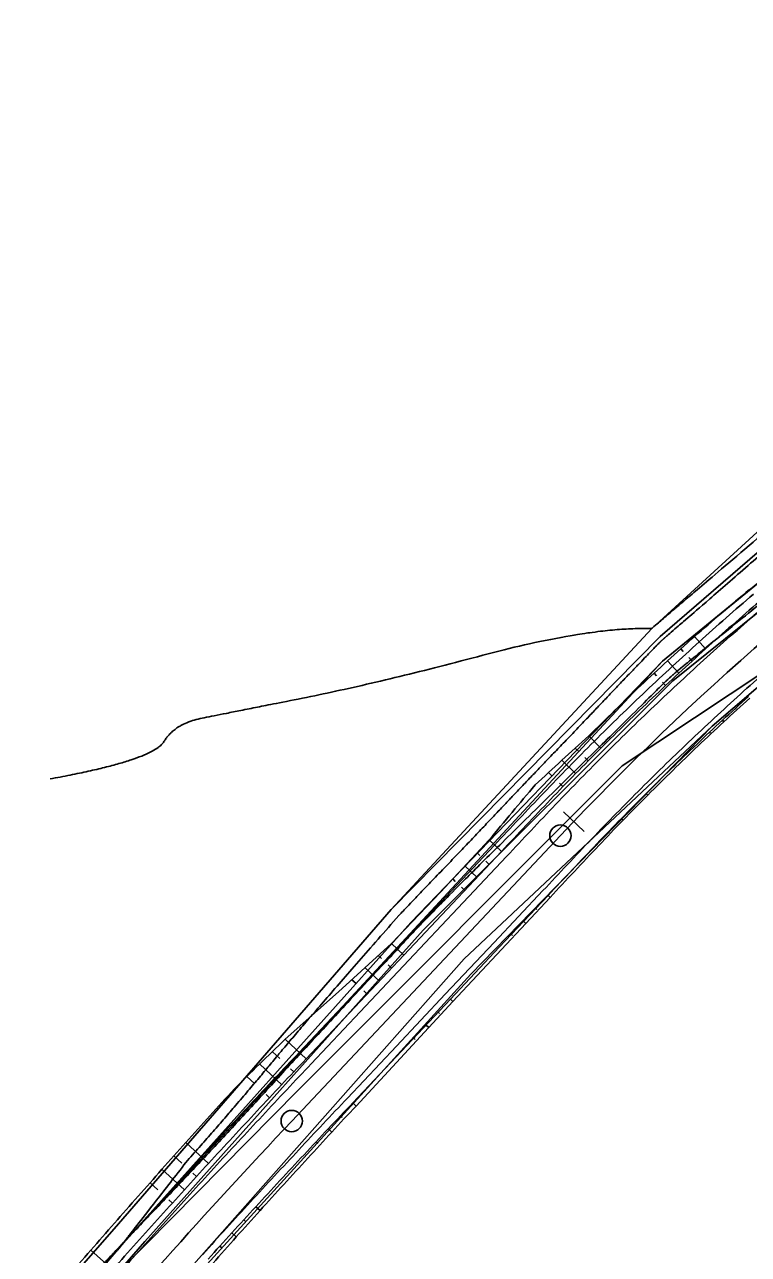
# Model space of a CAD drawing. Extents: x -495905 to -478420, y -1113297 to -1107716.
# Drawn here: x -480531 to -480480.2, y -1112878.7 to -1112792.3 of the extents above; entities that cross this region are included whole.
import ezdxf

# ---------------------------------------------------------------- set-up
doc = ezdxf.new("R2010")
doc.units = 0
for name, color, linetype in [('2D_VRSTEVNICE', 7, 'Continuous'), ('C14_HATCH_SLOPE_L', 7, 'Continuous'), ('C14_HATCH_SLOPE_R', 7, 'Continuous'), ('C14_HLBODY', 7, 'Continuous'), ('C14_HRANA_TELESO', 7, 'Continuous'), ('C14_KORUNA', 7, 'Continuous'), ('C14_OSA', 7, 'Continuous'), ('C14_PRIKOP', 7, 'Continuous'), ('C14_STANICENI', 7, 'Continuous'), ('C14_VOZOVKA', 7, 'Continuous'), ('C14_ZPEVKRAJ', 7, 'Continuous'), ('ODVODNĚNÍ PLOŠNÉ', 7, 'Continuous'), ('VODNÍ PLOCHY', 7, 'Continuous'), ('zamereni', 7, 'Continuous')]:
    doc.layers.add(name, color=color, linetype=linetype)

msp = doc.modelspace()

# ---------------------------------------------------------------- linework, layer by layer
at = {"layer": '2D_VRSTEVNICE'}
msp.add_lwpolyline([(-480524.02, -1112877.81), (-480523.57, -1112877.338)], dxfattribs=at)
for points in [[(-480469.125, -1112820.67), (-480469.022, -1112820.583), (-480468.728, -1112820.373), (-480462.927, -1112816.221), (-480462.121, -1112815.643), (-480457.6, -1112812.408), (-480461.655, -1112814.689), (-480463.023, -1112815.671), (-480467.341, -1112818.27), (-480469.356, -1112819.77), (-480469.557, -1112819.896), (-480470.845, -1112820.991), (-480473.8, -1112823.505), (-480475.516, -1112824.964), (-480484.468, -1112832.581), (-480485.409, -1112833.382), (-480486.97, -1112834.71), (-480486.97, -1112834.71), (-480486.97, -1112834.71), (-480486.97, -1112834.71)], [(-480469.125, -1112820.67), (-480471.116, -1112822.408), (-480471.791, -1112822.981), (-480475.006, -1112825.786), (-480476.152, -1112826.758), (-480484.255, -1112833.824), (-480485.193, -1112834.616), (-480486.341, -1112835.617), (-480486.591, -1112835.877), (-480489.013, -1112838.393)], [(-480484.469, -1112837.121), (-480477.826, -1112831.726), (-480476.106, -1112830.358), (-480468.891, -1112824.499), (-480467.686, -1112823.539), (-480467.499, -1112823.39), (-480462.851, -1112820.039)], [(-480486.97, -1112834.71), (-480491.45, -1112834.629), (-480506.053, -1112838.522), (-480516.646, -1112840.638), (-480520.448, -1112841.397), (-480521.987, -1112843.96), (-480529.19, -1112845.275)], [(-480484.469, -1112837.121), (-480485.659, -1112838.065), (-480488, -1112840.445), (-480499.939, -1112852.168), (-480503.366, -1112855.676), (-480503.427, -1112855.744), (-480503.449, -1112855.767), (-480511.081, -1112863.945), (-480517.528, -1112871.001), (-480523.559, -1112877.326), (-480523.57, -1112877.338)], [(-480489.013, -1112838.393), (-480491.117, -1112840.624), (-480496.08, -1112845.792), (-480499.12, -1112849.019), (-480504.687, -1112854.828), (-480504.707, -1112854.852)], [(-480519.654, -1112872.197), (-480515.865, -1112867.899), (-480511.496, -1112862.589), (-480504.707, -1112854.852)], [(-480524.02, -1112877.81), (-480524.02, -1112877.81), (-480531.079, -1112885.662), (-480531.282, -1112885.887), (-480531.721, -1112886.411), (-480531.864, -1112886.58), (-480533.763, -1112888.847), (-480533.989, -1112889.114), (-480536.519, -1112892.137), (-480534.156, -1112889.113), (-480533.902, -1112888.798), (-480532.209, -1112886.638), (-480531.853, -1112886.196), (-480531.459, -1112885.695), (-480531.268, -1112885.491), (-480524.02, -1112877.81), (-480524.02, -1112877.81), (-480523.623, -1112877.3), (-480519.654, -1112872.197)]]:
    msp.add_open_spline(points, degree=2, dxfattribs=at)
at = {"layer": 'C14_HATCH_SLOPE_L'}
for p, q in [((-480483.198, -1112836.151), (-480483.977, -1112835.287)), ((-480484.754, -1112836.322), (-480484.924, -1112836.136)), ((-480485.065, -1112837.856), (-480485.865, -1112836.991)), ((-480484.134, -1112837.001), (-480484.358, -1112836.755)), ((-480486.624, -1112838.041), (-480486.801, -1112837.851)), ((-480485.99, -1112838.717), (-480486.218, -1112838.474)), ((-480490.535, -1112843.109), (-480491.385, -1112842.256)), ((-480492.116, -1112843.322), (-480492.332, -1112843.108)), ((-480492.315, -1112844.905), (-480493.275, -1112843.965)), ((-480491.428, -1112844.004), (-480491.664, -1112843.77)), ((-480493.944, -1112845.088), (-480494.212, -1112844.829)), ((-480493.196, -1112845.811), (-480493.436, -1112845.58)), ((-480497.512, -1112850.371), (-480498.376, -1112849.558)), ((-480499.042, -1112850.648), (-480499.229, -1112850.472)), ((-480499.226, -1112852.192), (-480500.082, -1112851.385)), ((-480498.369, -1112851.282), (-480498.612, -1112851.054)), ((-480500.752, -1112852.472), (-480500.935, -1112852.299)), ((-480500.083, -1112853.102), (-480500.326, -1112852.874)), ((-480504.367, -1112857.653), (-480505.238, -1112856.833)), ((-480505.936, -1112857.892), (-480506.163, -1112857.678)), ((-480506.08, -1112859.473), (-480507.089, -1112858.523)), ((-480505.223, -1112858.563), (-480505.466, -1112858.334)), ((-480507.718, -1112859.647), (-480508.015, -1112859.368)), ((-480506.937, -1112860.383), (-480507.179, -1112860.154)), ((-480511.221, -1112864.934), (-480512.688, -1112863.553)), ((-480513.074, -1112864.906), (-480513.584, -1112864.426)), ((-480512.935, -1112866.754), (-480514.48, -1112865.3)), ((-480512.078, -1112865.844), (-480512.321, -1112865.616)), ((-480514.826, -1112866.69), (-480515.375, -1112866.173)), ((-480513.791, -1112867.664), (-480514.034, -1112867.436)), ((-480518.067, -1112872.261), (-480519.662, -1112870.796)), ((-480519.954, -1112872.237), (-480520.502, -1112871.737)), ((-480519.761, -1112874.115), (-480521.339, -1112872.68)), ((-480518.915, -1112873.187), (-480519.161, -1112872.962)), ((-480521.636, -1112874.112), (-480522.174, -1112873.625)), ((-480520.604, -1112875.045), (-480520.852, -1112874.822)), ((-480524.787, -1112879.726), (-480526.331, -1112878.364))]:
    msp.add_line(p, q, dxfattribs=at)
at = {"layer": 'C14_HATCH_SLOPE_R'}
for p, q in [((-480481.099, -1112840.324), (-480481.049, -1112840.378)), ((-480481, -1112840.433), (-480481, -1112840.433)), ((-480482.01, -1112841.16), (-480481.909, -1112841.269)), ((-480482.914, -1112842.002), (-480482.863, -1112842.056)), ((-480482.813, -1112842.11), (-480482.813, -1112842.11)), ((-480487.358, -1112846.296), (-480487.244, -1112846.411)), ((-480488.231, -1112847.171), (-480488.172, -1112847.23)), ((-480488.113, -1112847.288), (-480488.113, -1112847.288)), ((-480489.098, -1112848.052), (-480488.976, -1112848.171)), ((-480489.96, -1112848.938), (-480489.897, -1112848.998)), ((-480489.834, -1112849.059), (-480489.834, -1112849.059)), ((-480494.236, -1112853.456), (-480494.095, -1112853.588)), ((-480495.092, -1112854.366), (-480495.02, -1112854.434)), ((-480495.949, -1112855.276), (-480495.803, -1112855.414)), ((-480494.949, -1112854.501), (-480494.949, -1112854.501)), ((-480496.806, -1112856.186), (-480496.732, -1112856.256)), ((-480496.657, -1112856.327), (-480496.657, -1112856.327)), ((-480501.09, -1112860.737), (-480500.919, -1112860.898)), ((-480501.947, -1112861.647), (-480501.858, -1112861.732)), ((-480501.768, -1112861.816), (-480501.768, -1112861.816)), ((-480502.804, -1112862.557), (-480502.617, -1112862.733)), ((-480503.66, -1112863.468), (-480503.563, -1112863.559)), ((-480503.466, -1112863.65), (-480503.466, -1112863.65)), ((-480507.944, -1112868.018), (-480507.712, -1112868.238)), ((-480508.801, -1112868.929), (-480508.681, -1112869.042)), ((-480509.658, -1112869.839), (-480509.41, -1112870.072)), ((-480508.561, -1112869.155), (-480508.561, -1112869.155)), ((-480510.515, -1112870.749), (-480510.387, -1112870.869)), ((-480510.259, -1112870.989), (-480510.259, -1112870.989)), ((-480514.753, -1112875.305), (-480514.456, -1112875.578)), ((-480515.593, -1112876.223), (-480515.44, -1112876.362)), ((-480515.288, -1112876.502), (-480515.288, -1112876.502)), ((-480516.431, -1112877.142), (-480516.118, -1112877.427)), ((-480517.268, -1112878.064), (-480517.106, -1112878.21)), ((-480516.945, -1112878.356), (-480516.945, -1112878.356))]:
    msp.add_line(p, q, dxfattribs=at)
at = {"layer": 'C14_HLBODY'}
for centre in [(-480493.374, -1112849.258), (-480512.233, -1112869.291)]:
    msp.add_circle(centre, 0.75, dxfattribs=at)
at = {"layer": 'C14_HRANA_TELESO'}
for p, q in [((-480501.788, -1112853.213), (-480498.376, -1112849.558)), ((-480505.238, -1112856.833), (-480501.788, -1112853.213)), ((-480497.511, -1112857.24), (-480494.095, -1112853.588)), ((-480508.941, -1112860.214), (-480505.238, -1112856.833)), ((-480500.919, -1112860.898), (-480497.511, -1112857.24)), ((-480512.688, -1112863.553), (-480508.941, -1112860.214)), ((-480504.316, -1112864.568), (-480500.919, -1112860.898)), ((-480507.712, -1112868.238), (-480504.316, -1112864.568))]:
    msp.add_line(p, q, dxfattribs=at)
for centre, radius, start, end in [((-480350.021, -1112988.315), 203.376, 129.76529, 131.19784), ((-480348.625, -1112987.152), 203.429, 131.70964, 133.14206), ((-480348.034, -1112986.623), 203.449, 133.36531, 134.79771), ((-480347.782, -1112986.377), 197.602, 132.03185, 133.46424), ((-480355.78, -1112994.117), 203.593, 131.7635, 133.19806), ((-480347.311, -1112985.92), 197.595, 133.65436, 135.08676), ((-480028.196, -1113240.064), 611.2, 139.816953, 140.288828), ((-480347.32, -1112985.907), 197.58, 135.08777, 136.52017), ((-480059.937, -1113257.097), 592.716, 136.613697, 137.095444), ((-480338.312, -1113045.809), 252.239, 133.7342, 134.87329), ((-480143.937, -1113207.393), 504.447, 137.57113, 138.14413), ((-480326.88, -1113038.967), 248.694, 136.64597, 137.7966), ((-480143.788, -1113207.131), 504.383, 138.17757, 138.75058), ((-480145.355, -1113208.953), 497.368, 137.33841, 137.91139), ((-480145.43, -1113208.913), 504.33, 138.47537, 139.04834), ((-480145.334, -1113208.867), 497.326, 137.92032, 138.4933), ((-480147.912, -1113211.717), 504.307, 138.62293, 139.19588)]:
    msp.add_arc(centre, radius, start, end, dxfattribs=at)
at = {"layer": 'C14_KORUNA'}
for p, q in [((-480500.939, -1112854.012), (-480497.512, -1112850.371)), ((-480497.663, -1112857.096), (-480494.236, -1112853.456)), ((-480504.367, -1112857.653), (-480500.939, -1112854.012)), ((-480507.794, -1112861.293), (-480504.367, -1112857.653)), ((-480501.09, -1112860.737), (-480497.663, -1112857.096)), ((-480511.221, -1112864.934), (-480507.794, -1112861.293)), ((-480504.517, -1112864.378), (-480501.09, -1112860.737)), ((-480507.944, -1112868.018), (-480504.517, -1112864.378))]:
    msp.add_line(p, q, dxfattribs=at)
for centre, radius, start, end in [((-480347.748, -1112986.346), 202.25, 130.61272, 132.04511), ((-480347.748, -1112986.346), 202.25, 132.04511, 133.47751), ((-480347.748, -1112986.346), 202.25, 133.47751, 134.9099), ((-480347.748, -1112986.346), 197.75, 132.04511, 133.47751), ((-480347.748, -1112986.346), 202.25, 134.9099, 136.3423), ((-480347.748, -1112986.346), 197.75, 133.47751, 134.9099), ((-480347.748, -1112986.346), 197.75, 134.9099, 136.34229), ((-480054.387, -1113264.842), 606.75, 136.440058, 136.913647), ((-480060.937, -1113258.669), 593.25, 136.437, 136.918428), ((-480330.05, -1113038.832), 251.125, 136.17344, 137.31541), ((-480328.409, -1113040.372), 248.875, 136.16936, 137.31929), ((-480148.169, -1113212.012), 502.25, 136.85962, 137.43258), ((-480148.169, -1113212.012), 497.75, 136.85962, 137.43258), ((-480148.169, -1113212.012), 502.25, 137.43258, 138.00554), ((-480148.169, -1113212.012), 502.25, 138.00554, 138.57849), ((-480148.169, -1113212.012), 497.75, 137.43258, 138.00554)]:
    msp.add_arc(centre, radius, start, end, dxfattribs=at)
at = {"layer": 'C14_OSA'}
msp.add_line((-480512.233, -1112869.291), (-480493.374, -1112849.258), dxfattribs=at)
for centre, radius, start, end in [((-480347.748, -1112986.346), 200, 125.17217, 136.72967), ((-480148.169, -1113212.012), 500, 136.72966, 139.74401)]:
    msp.add_arc(centre, radius, start, end, dxfattribs=at)
at = {"layer": 'C14_PRIKOP'}
for p, q in [((-480501.425, -1112853.555), (-480497.997, -1112849.915)), ((-480504.852, -1112857.196), (-480501.425, -1112853.555)), ((-480508.279, -1112860.836), (-480504.852, -1112857.196)), ((-480511.706, -1112864.477), (-480508.279, -1112860.836))]:
    msp.add_line(p, q, dxfattribs=at)
for centre, radius, start, end in [((-480347.748, -1112986.346), 202.916, 130.61272, 132.04511), ((-480347.748, -1112986.346), 202.916, 132.04511, 133.47751), ((-480347.748, -1112986.346), 202.916, 133.47751, 134.9099), ((-480347.748, -1112986.346), 202.916, 134.9099, 136.3423), ((-480053.418, -1113265.757), 608.749, 136.440497, 136.912956), ((-480330.293, -1113038.604), 251.458, 136.17404, 137.31484), ((-480148.169, -1113212.012), 502.916, 136.85962, 137.43258), ((-480148.169, -1113212.012), 502.916, 137.43258, 138.00554), ((-480148.169, -1113212.012), 502.916, 138.00554, 138.57849)]:
    msp.add_arc(centre, radius, start, end, dxfattribs=at)
at = {"layer": 'C14_STANICENI'}
msp.add_line((-480491.72, -1112848.966), (-480493.167, -1112847.586), dxfattribs=at)
at = {"layer": 'C14_VOZOVKA'}
for p, q in [((-480500.575, -1112854.355), (-480497.148, -1112850.714)), ((-480498.027, -1112856.754), (-480494.6, -1112853.113)), ((-480504.003, -1112857.995), (-480500.575, -1112854.355)), ((-480501.454, -1112860.394), (-480498.027, -1112856.754)), ((-480507.43, -1112861.636), (-480504.003, -1112857.995)), ((-480504.881, -1112864.035), (-480501.454, -1112860.394)), ((-480510.857, -1112865.277), (-480507.43, -1112861.636)), ((-480508.309, -1112867.676), (-480504.881, -1112864.035))]:
    msp.add_line(p, q, dxfattribs=at)
for centre, radius, start, end in [((-480347.748, -1112986.346), 201.75, 130.61272, 132.04511), ((-480347.748, -1112986.346), 198.25, 130.61272, 132.04511), ((-480347.748, -1112986.346), 201.75, 132.04511, 133.47751), ((-480347.748, -1112986.346), 198.25, 132.04511, 133.47751), ((-480347.748, -1112986.346), 201.75, 133.47751, 134.9099), ((-480347.748, -1112986.346), 198.25, 133.47751, 134.9099), ((-480347.748, -1112986.346), 201.75, 134.9099, 136.3423), ((-480347.748, -1112986.346), 198.25, 134.9099, 136.34229), ((-480055.115, -1113264.156), 605.25, 136.439728, 136.914172), ((-480060.209, -1113259.355), 594.75, 136.437347, 136.917889), ((-480329.867, -1113039.003), 250.875, 136.17299, 137.31584), ((-480328.591, -1113040.201), 249.125, 136.16981, 137.31886), ((-480148.169, -1113212.012), 501.75, 136.85962, 137.43258), ((-480148.169, -1113212.012), 498.25, 136.85962, 137.43258), ((-480148.169, -1113212.012), 501.75, 137.43258, 138.00554), ((-480148.169, -1113212.012), 498.25, 137.43258, 138.00554), ((-480148.169, -1113212.012), 501.75, 138.00554, 138.57849)]:
    msp.add_arc(centre, radius, start, end, dxfattribs=at)
at = {"layer": 'C14_ZPEVKRAJ'}
for p, q in [((-480500.575, -1112854.355), (-480497.148, -1112850.714)), ((-480498.027, -1112856.754), (-480494.6, -1112853.113)), ((-480504.003, -1112857.995), (-480500.575, -1112854.355)), ((-480501.454, -1112860.394), (-480498.027, -1112856.754)), ((-480507.43, -1112861.636), (-480504.003, -1112857.995)), ((-480504.881, -1112864.035), (-480501.454, -1112860.394)), ((-480510.857, -1112865.277), (-480507.43, -1112861.636)), ((-480508.309, -1112867.676), (-480504.881, -1112864.035))]:
    msp.add_line(p, q, dxfattribs=at)
for centre, radius, start, end in [((-480347.748, -1112986.346), 201.75, 130.61272, 132.04511), ((-480347.748, -1112986.346), 198.25, 130.61272, 132.04511), ((-480347.748, -1112986.346), 201.75, 132.04511, 133.47751), ((-480347.748, -1112986.346), 198.25, 132.04511, 133.47751), ((-480347.748, -1112986.346), 201.75, 133.47751, 134.9099), ((-480347.748, -1112986.346), 198.25, 133.47751, 134.9099), ((-480347.748, -1112986.346), 201.75, 134.9099, 136.3423), ((-480347.748, -1112986.346), 198.25, 134.9099, 136.34229), ((-480055.115, -1113264.156), 605.25, 136.439728, 136.914172), ((-480060.209, -1113259.355), 594.75, 136.437347, 136.917889), ((-480329.867, -1113039.003), 250.875, 136.17299, 137.31584), ((-480328.591, -1113040.201), 249.125, 136.16981, 137.31886), ((-480148.169, -1113212.012), 501.75, 136.85962, 137.43258), ((-480148.169, -1113212.012), 498.25, 136.85962, 137.43258), ((-480148.169, -1113212.012), 501.75, 137.43258, 138.00554), ((-480148.169, -1113212.012), 498.25, 137.43258, 138.00554), ((-480148.169, -1113212.012), 501.75, 138.00554, 138.57849)]:
    msp.add_arc(centre, radius, start, end, dxfattribs=at)
at = {"layer": 'ODVODNĚNÍ PLOŠNÉ'}
msp.add_lwpolyline([(-480694.9, -1113059.939), (-480667.934, -1113059.485), (-480653.737, -1113047.322), (-480642.348, -1113022.318), (-480635.498, -1112989.75), (-480627.887, -1112957.212), (-480579.744, -1112948.183), (-480566.179, -1112926.066), (-480548.397, -1112906.662), (-480531.366, -1112886.974), (-480511.788, -1112867.133), (-480489.046, -1112844.363), (-480463.737, -1112827.551), (-480444.491, -1112809.733), (-480465.438, -1112785.987), (-480488.338, -1112766.745), (-480513.533, -1112747.666), (-480541.811, -1112722.864), (-480567.113, -1112699.962), (-480605.769, -1112673.983)], dxfattribs=at)
at = {"layer": 'VODNÍ PLOCHY'}
msp.add_lwpolyline([(-480386.12, -1112764.09), (-480452.3, -1112810.94), (-480467.42, -1112821.63), (-480486.22, -1112837.02), (-480524.02, -1112877.81), (-480577.62, -1112940.45), (-480584.41, -1112945.1), (-480590.7, -1112946.73)], dxfattribs=at)
at = {"layer": 'zamereni'}
for p, q in [((-480486.97, -1112834.71), (-480469.98, -1112819.17)), ((-480469.24, -1112820.44), (-480486.37, -1112835.28)), ((-480486.22, -1112837.02), (-480467.42, -1112821.63)), ((-480467.52, -1112823.87), (-480485.48, -1112838.4)), ((-480482.72, -1112841.58), (-480465.54, -1112826.81)), ((-480486.97, -1112834.71), (-480505.26, -1112854.45)), ((-480486.37, -1112835.28), (-480505.26, -1112854.45)), ((-480503.88, -1112855.36), (-480486.22, -1112837.02)), ((-480503, -1112855.9), (-480485.48, -1112838.4)), ((-480500.12, -1112857.91), (-480482.72, -1112841.58)), ((-480499.67, -1112858.99), (-480482.72, -1112841.58)), ((-480524.69, -1112876.86), (-480505.26, -1112854.45)), ((-480524.02, -1112877.81), (-480503.88, -1112855.36)), ((-480503, -1112855.9), (-480522.53, -1112877.75)), ((-480500.12, -1112857.91), (-480520.01, -1112880.37)), ((-480527.52, -1112889.61), (-480499.67, -1112858.99)), ((-480531.82, -1112884.99), (-480524.69, -1112876.86)), ((-480522.53, -1112877.75), (-480530.2, -1112886.46)), ((-480531.39, -1112885.83), (-480524.02, -1112877.81))]:
    msp.add_line(p, q, dxfattribs=at)

doc.saveas('drawing.dxf')
